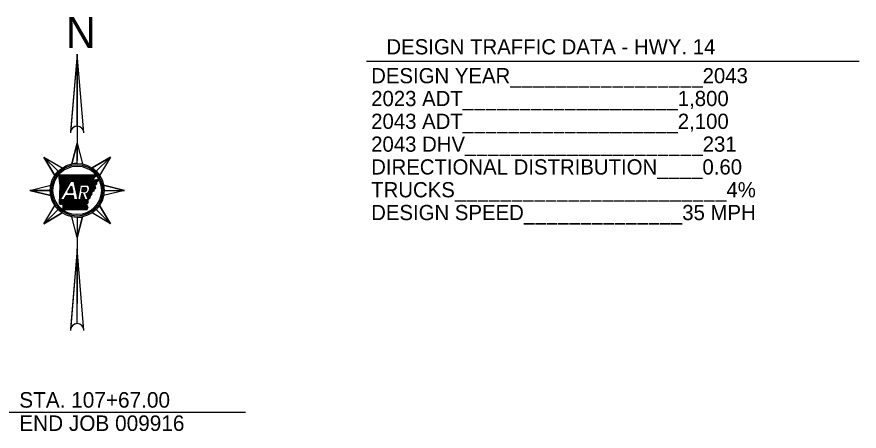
# Model space of a CAD drawing. Extents: x 1370130 to 1380143, y 377636 to 380256.
# Drawn here: x 1379042 to 1380017, y 378339 to 378819 of the extents above; entities that cross this region are included whole.
import ezdxf

# ---------------------------------------------------------------- set-up
doc = ezdxf.new("R2010")
doc.units = 0
for name, color, linetype in [('R_Draft', 7, 'Continuous'), ('R_Exist Surface', 7, 'Continuous'), ('R_Water Annot', 7, 'Continuous')]:
    doc.layers.add(name, color=color, linetype=linetype)

# ---------------------------------------------------------------- blocks, each defined once
blk = doc.blocks.new('NORTH ARROW TITLE')
at = {"layer": 'R_Draft'}
for p, q in [((0, 102.5), (-2.46, 73.67)), ((0, 102.5), (0, 63.02)), ((0, 75.75), (0, 102.5)), ((-2.43, 74.08), (-2.32, 74.19)), ((-2.42, 74.23), (-2.19, 74.46)), ((0, 69.43), (-1.95, 61.74)), ((0, 61.93), (0, 69.43)), ((-12.37, 64.3), (-7.07, 59)), ((-7.07, 59), (-12.37, 64.3)), ((-12.37, 64.3), (-8.31, 57.49)), ((12.37, 64.3), (5.56, 60.24)), ((7.07, 59), (12.37, 64.3)), ((7.07, 59), (12.37, 64.3)), ((-6.32, 48.43), (-2.37, 55.39)), ((-3.41, 51.16), (-2.12, 53.44)), ((-2.37, 55.39), (-1.2, 55.39)), ((1.18, 53.94), (3.92, 53.94)), ((17.5, 51.93), (9.81, 53.88)), ((-17.5, 51.93), (-10, 51.93)), ((-10, 51.93), (-17.5, 51.93)), ((-17.5, 51.93), (-9.81, 49.98)), ((-3.41, 51.16), (-1.63, 51.16)), ((2.11, 50.64), (1.63, 50.64)), ((1.78, 51.47), (2.95, 51.47)), ((2.04, 52.96), (3.32, 52.96)), ((2.93, 48.43), (2.11, 50.64)), ((3.27, 50.76), (4.13, 48.43)), ((10, 51.93), (17.5, 51.93)), ((10, 51.93), (17.5, 51.93)), ((-4.96, 48.43), (-6.32, 48.43)), ((-4.13, 49.89), (-4.96, 48.43)), ((-1.36, 49.89), (-4.13, 49.89)), ((1.25, 48.43), (-1.05, 48.43)), ((4.13, 48.43), (2.93, 48.43)), ((-12.37, 39.56), (-7.07, 44.86)), ((-7.07, 44.86), (-12.37, 39.56)), ((7.07, 44.86), (12.37, 39.56)), ((7.07, 44.86), (12.37, 39.56)), ((12.37, 39.56), (8.31, 46.37)), ((-12.37, 39.56), (-5.56, 43.62)), ((0, 34.43), (1.95, 42.12)), ((0, 41.93), (0, 41.93)), ((0, 41.93), (0, 9.92)), ((0, 41.93), (0, 34.43)), ((0, 30.25), (-2.47, 0.41)), ((0, 2.5), (0, 30.25))]:
    blk.add_line(p, q, dxfattribs=at)
for points in [[(2.5, 73.25), (0, 102.5), (-2.5, 73.25)], [(-1.95, 61.74), (0, 69.43), (1.95, 61.74)], [(-8.31, 57.49), (-12.37, 64.3), (-5.56, 60.24)], [(5.56, 60.24), (12.37, 64.3), (8.31, 57.49)], [(-6.83, 57.65), (-2.93, 57.65), (0.5, 57.66), (4.54, 57.72), (6.41, 57.77)], [(-6.54, 47.1), (-6.33, 53.64), (-6.83, 57.65)], [(-9.81, 49.98), (-17.5, 51.93), (-9.81, 53.88)], [(-2.12, 53.44), (-1.63, 51.16)], [(-1.2, 55.39), (0.25, 48.61), (1.18, 53.94)], [(7.64, 55.97), (7.98, 55.62), (7.13, 54.93), (7.22, 54.23), (6.5, 53.75), (6.75, 52.68), (6.19, 52.17), (6.14, 51.62), (5.47, 51.38), (5.36, 50.33), (4.87, 49.81), (4.64, 49.03), (3.93, 48.38), (3.99, 47.24), (3.5, 46.7), (3.94, 45.72), (3.64, 44.74)], [(5.83, 55.88), (7.66, 55.97)], [(9.81, 53.88), (17.5, 51.93), (9.81, 49.98)], [(1.63, 50.64), (1.25, 48.43)], [(1.78, 51.47), (2.04, 52.96)], [(-1.05, 48.43), (-1.36, 49.89)], [(-5.56, 43.62), (-12.37, 39.56), (-8.31, 46.37)], [(3.64, 44.74), (-5.21, 44.76), (-5.21, 46.71)], [(8.31, 46.37), (12.37, 39.56), (5.56, 43.62)], [(1.95, 42.12), (0, 34.43), (-1.95, 42.12)], [(2.5, 0), (0, 30.25), (-2.5, 0)]]:
    blk.add_lwpolyline(points, dxfattribs=at)
for radius in [10, 9]:
    blk.add_circle((0, 51.93), radius, dxfattribs=at)
for centre, radius, start, end in [((0, 73.25), 2.5, 0, 180), ((0, 73.25), 2.5, 90, 170.2296), ((0, 51.93), 10, 90, 101.2291), ((0, 51.93), 10, 45, 56.2291), ((0, 51.93), 10, 135, 146.2291), ((2.9, 52.49), 1.77, 281.8626, 54.8705), ((0, 51.93), 10, 0, 11.2291), ((0, 51.93), 10, 180, 191.2291), ((2.67, 52.33), 0.905, 288.1268, 43.8902), ((0, 51.93), 10, 225, 236.2291), ((0, 51.93), 10, 315, 326.2291), ((0, 51.93), 10, 270, 281.2291), ((0, 0), 2.5, 0, 180), ((0, 0), 2.5, 90, 170.5511)]:
    blk.add_arc(centre, radius, start, end, dxfattribs=at)
for points in [[(6.41, 57.77), (6.42, 57.66), (6.46, 57.6), (6.46, 57.5), (6.5, 57.46), (6.57, 57.42), (6.64, 57.35), (6.65, 57.26), (6.63, 57.18), (6.63, 57.08), (6.62, 57), (6.6, 56.93), (6.54, 56.87), (6.49, 56.82), (6.44, 56.77), (6.4, 56.72), (6.34, 56.66), (6.28, 56.6), (6.23, 56.55), (6.17, 56.48), (6.15, 56.41), (6.1, 56.35), (6.05, 56.31), (5.99, 56.24), (5.97, 56.18), (5.91, 56.1), (5.9, 56.03), (5.86, 55.97), (5.86, 55.96)], [(-5.21, 46.71), (-5.2, 46.7), (-5.25, 46.73), (-5.31, 46.77), (-5.38, 46.77), (-5.47, 46.78), (-5.54, 46.79), (-5.62, 46.84), (-5.7, 46.79), (-5.79, 46.75), (-5.85, 46.79), (-5.92, 46.76), (-5.97, 46.78), (-6.05, 46.72), (-6.13, 46.74), (-6.19, 46.73), (-6.26, 46.73), (-6.27, 46.81), (-6.34, 46.82), (-6.4, 46.86), (-6.45, 46.94), (-6.47, 47.01), (-6.54, 47.1)]]:
    blk.add_spline(points, degree=3, dxfattribs=at)
at = {"layer": 'R_Water Annot'}
for p, q in [((-6.82, 57.57), (-6.73, 57.65)), ((-6.78, 57.31), (-6.45, 57.65)), ((-6.75, 57.06), (-6.16, 57.65)), ((-6.72, 56.81), (-5.88, 57.65)), ((-6.69, 56.56), (-5.6, 57.65)), ((-6.66, 56.31), (-5.31, 57.65)), ((-6.63, 56.06), (-5.03, 57.65)), ((-6.6, 55.81), (-4.75, 57.65)), ((-6.57, 55.55), (-4.47, 57.65)), ((-6.53, 55.3), (-4.18, 57.65)), ((-6.5, 55.05), (-3.9, 57.65)), ((-6.47, 54.8), (-3.62, 57.65)), ((-6.44, 54.55), (-3.34, 57.65)), ((-6.41, 54.3), (-3.05, 57.65)), ((-6.4, 51.48), (-0.22, 57.66)), ((-6.39, 51.77), (-0.5, 57.66)), ((-6.38, 52.06), (-0.79, 57.66)), ((-6.38, 54.04), (-2.77, 57.65)), ((-6.37, 52.36), (-1.07, 57.66)), ((-6.36, 52.65), (-1.35, 57.66)), ((-6.35, 52.94), (-1.64, 57.65)), ((-6.35, 53.79), (-2.49, 57.65)), ((-6.34, 53.23), (-1.92, 57.65)), ((-6.33, 53.53), (-2.2, 57.65)), ((-2.2, 55.39), (0.06, 57.66)), ((-1.92, 55.39), (0.35, 57.66)), ((-1.63, 55.39), (0.63, 57.66)), ((-1.35, 55.39), (0.92, 57.67)), ((-1.17, 55.29), (1.21, 57.67)), ((-1.12, 55.06), (1.49, 57.67)), ((-1.07, 54.82), (1.78, 57.68)), ((-1.03, 54.59), (2.07, 57.68)), ((-0.98, 54.36), (2.36, 57.69)), ((-0.93, 54.12), (2.64, 57.69)), ((-0.88, 53.89), (2.93, 57.7)), ((-0.83, 53.66), (3.22, 57.7)), ((-0.78, 53.42), (3.51, 57.71)), ((-0.73, 53.19), (3.79, 57.71)), ((-0.68, 52.96), (4.08, 57.71)), ((-0.63, 52.73), (4.37, 57.72)), ((-0.58, 52.49), (4.66, 57.72)), ((-0.53, 52.26), (4.95, 57.73)), ((1.44, 53.94), (5.24, 57.74)), ((1.72, 53.94), (5.52, 57.74)), ((2, 53.94), (5.81, 57.75)), ((2.29, 53.94), (6.1, 57.76)), ((2.57, 53.94), (6.39, 57.77)), ((2.85, 53.94), (6.46, 57.55)), ((3.14, 53.94), (6.59, 57.4)), ((3.42, 53.94), (6.63, 57.15)), ((3.7, 53.94), (5.98, 56.22)), ((-6.43, 50.6), (-3.33, 53.7)), ((-6.42, 50.89), (-2.96, 54.35)), ((-6.41, 51.18), (-2.59, 55)), ((-2.69, 52.43), (-2.05, 53.08)), ((-2.32, 53.09), (-2.1, 53.31)), ((-0.48, 52.03), (1.13, 53.63)), ((-0.43, 51.79), (1.07, 53.29)), ((3.44, 50.29), (6.58, 53.42)), ((3.52, 50.08), (6.63, 53.19)), ((3.96, 53.92), (5.93, 55.89)), ((4.11, 53.79), (6.23, 55.9)), ((4.25, 53.64), (6.52, 55.92)), ((4.36, 51.49), (6.52, 53.65)), ((4.37, 53.48), (6.82, 55.93)), ((4.48, 53.3), (7.12, 55.95)), ((4.56, 53.11), (7.42, 55.96)), ((4.61, 52.02), (7.18, 54.59)), ((4.63, 52.89), (7.69, 55.95)), ((4.67, 52.64), (7.82, 55.8)), ((4.67, 52.36), (7.14, 54.84)), ((6.86, 53.99), (7.21, 54.34)), ((7.69, 55.39), (7.95, 55.65)), ((-6.48, 49.14), (-5.18, 50.44)), ((-6.47, 49.43), (-4.81, 51.09)), ((-6.46, 49.72), (-4.44, 51.74)), ((-6.45, 50.01), (-4.07, 52.39)), ((-6.44, 50.31), (-3.7, 53.05)), ((-3.4, 51.16), (-1.95, 52.62)), ((-3.12, 51.16), (-1.9, 52.38)), ((-3.06, 51.78), (-2, 52.85)), ((-2.83, 51.16), (-1.85, 52.15)), ((-2.55, 51.16), (-1.8, 51.92)), ((-2.27, 51.16), (-1.75, 51.68)), ((-1.99, 51.16), (-1.7, 51.45)), ((-1.7, 51.16), (-1.65, 51.22)), ((-0.38, 51.56), (1.01, 52.95)), ((-0.33, 51.33), (0.95, 52.6)), ((-0.28, 51.09), (0.89, 52.26)), ((-0.23, 50.86), (0.83, 51.92)), ((-0.18, 50.63), (0.77, 51.58)), ((-0.13, 50.4), (0.71, 51.23)), ((-0.08, 50.16), (0.65, 50.89)), ((-0.03, 49.93), (0.59, 50.55)), ((0.02, 49.7), (0.53, 50.21)), ((1.36, 49.05), (2.33, 50.03)), ((1.41, 49.39), (2.26, 50.24)), ((1.47, 49.74), (2.18, 50.44)), ((1.53, 50.08), (2.1, 50.64)), ((1.59, 50.42), (1.82, 50.64)), ((1.78, 51.47), (3.27, 52.96)), ((1.84, 51.81), (2.98, 52.96)), ((1.9, 52.15), (2.7, 52.96)), ((1.96, 52.5), (2.42, 52.96)), ((2.02, 52.84), (2.14, 52.96)), ((2.06, 51.47), (3.42, 52.83)), ((2.34, 51.47), (3.52, 52.64)), ((2.63, 51.47), (3.57, 52.41)), ((2.91, 51.47), (3.55, 52.11)), ((3.29, 50.7), (3.38, 50.79)), ((3.37, 50.5), (3.9, 51.03)), ((3.59, 49.88), (6.68, 52.96)), ((3.67, 49.67), (6.74, 52.73)), ((3.75, 49.46), (5.44, 51.16)), ((3.82, 49.26), (5.41, 50.84)), ((3.9, 49.05), (5.38, 50.53)), ((5.77, 51.48), (6.17, 51.88)), ((-6.54, 47.09), (-5.21, 48.43)), ((-6.54, 47.38), (-5.49, 48.43)), ((-6.53, 47.67), (-5.77, 48.43)), ((-6.52, 47.97), (-6.06, 48.43)), ((-6.51, 48.26), (-6.29, 48.48)), ((-6.5, 48.55), (-5.92, 49.13)), ((-6.49, 48.84), (-5.55, 49.78)), ((-6.44, 46.92), (-3.46, 49.89)), ((-6.27, 46.8), (-3.18, 49.89)), ((-6.06, 46.72), (-2.9, 49.89)), ((-5.73, 46.77), (-2.61, 49.89)), ((-5.44, 46.78), (-2.33, 49.89)), ((-5.22, 46.72), (-2.05, 49.89)), ((-5.21, 46.16), (-1.48, 49.89)), ((-5.21, 46.44), (-1.77, 49.89)), ((-5.21, 45.88), (-1.33, 49.76)), ((-5.21, 45.6), (-1.28, 49.52)), ((-5.21, 45.32), (-1.23, 49.29)), ((-5.21, 45.03), (-1.18, 49.06)), ((-5.2, 44.76), (-1.13, 48.82)), ((-4.92, 44.76), (-1.08, 48.59)), ((-4.64, 48.99), (-3.75, 49.89)), ((-4.64, 44.76), (-0.96, 48.43)), ((-4.35, 44.75), (-0.68, 48.43)), ((-4.27, 49.65), (-4.03, 49.89)), ((-4.07, 44.75), (-0.4, 48.43)), ((-3.79, 44.75), (-0.12, 48.43)), ((-3.51, 44.75), (0.17, 48.43)), ((-3.22, 44.75), (0.45, 48.43)), ((-2.94, 44.75), (0.73, 48.43)), ((-2.66, 44.75), (1.01, 48.43)), ((-2.38, 44.75), (2.49, 49.62)), ((-2.1, 44.75), (2.56, 49.41)), ((-1.81, 44.75), (2.64, 49.2)), ((-1.53, 44.75), (2.72, 49)), ((-1.25, 44.75), (2.79, 48.79)), ((-0.97, 44.75), (2.87, 48.58)), ((-0.68, 44.75), (2.99, 48.43)), ((-0.4, 44.75), (3.28, 48.43)), ((-0.12, 44.75), (3.56, 48.43)), ((0.07, 49.46), (0.47, 49.86)), ((0.12, 49.23), (0.41, 49.52)), ((0.16, 44.75), (3.84, 48.43)), ((0.17, 49), (0.35, 49.18)), ((0.22, 48.76), (0.29, 48.84)), ((0.45, 44.75), (3.94, 48.24)), ((0.73, 44.75), (3.95, 47.97)), ((1.01, 44.75), (3.96, 47.7)), ((1.29, 44.75), (3.98, 47.43)), ((1.3, 48.71), (2.41, 49.82)), ((3.98, 48.84), (4.84, 49.71)), ((4.05, 48.64), (4.72, 49.31)), ((1.58, 44.74), (3.51, 46.68)), ((1.86, 44.74), (3.6, 46.49)), ((2.14, 44.74), (3.69, 46.29)), ((2.42, 44.74), (3.77, 46.09)), ((2.71, 44.74), (3.86, 45.9)), ((2.99, 44.74), (3.93, 45.69)), ((3.27, 44.74), (3.81, 45.28)), ((3.55, 44.74), (3.68, 44.87))]:
    blk.add_line(p, q, dxfattribs=at)
blk.add_circle((0, 51.93), 9.5, dxfattribs=at)
at = {"layer": 'R_Draft'}
for s, height, p in [('N', 11.54, (-4.22, 104.77)), ('DWB 7-27-17', 0.1944, (-0.61, 42.76))]:
    blk.add_text(s, height=height, dxfattribs=at).set_placement(p)

msp = doc.modelspace()

# ---------------------------------------------------------------- linework, layer by layer
at = {"layer": 'R_Draft'}
for p, q in [((1379446.74, 378767.69), (1380017.31, 378767.69)), ((1379306.6, 378360.42), (1379032, 378360.42))]:
    msp.add_line(p, q, dxfattribs=at)

# ---------------------------------------------------------------- block references
at = {"layer": 'R_Exist Surface', "xscale": 3.12499999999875, "yscale": 3.1249999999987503}
msp.add_blockref('NORTH ARROW TITLE', (1379111.43, 378455.79), dxfattribs=at)

# ---------------------------------------------------------------- texts
at = {"layer": 'R_Draft'}
for s, p in [('DESIGN TRAFFIC DATA - HWY. 14', (1379469.69, 378775.74)), ('DESIGN YEAR_________________2043', (1379452.03, 378742.23)), ('2023 ADT___________________1,800', (1379452.03, 378715.79)), ('2043 ADT___________________2,100', (1379452.03, 378689.35)), ('2043 DHV_____________________231', (1379452.03, 378662.91)), ('DIRECTIONAL DISTRIBUTION____0.60', (1379452.03, 378636.47)), ('TRUCKS________________________4%', (1379452.03, 378610.03)), ('DESIGN SPEED______________35 MPH', (1379452.03, 378583.59))]:
    msp.add_text(s, height=17.6266, dxfattribs=at).set_placement(p)
for s, p in [('STA. 107+67.00', (1379044.37, 378366.22)), ('END JOB 009916', (1379044.37, 378339.22))]:
    msp.add_text(s, height=18, rotation=0.0006, dxfattribs=at).set_placement(p)

doc.saveas('drawing.dxf')
